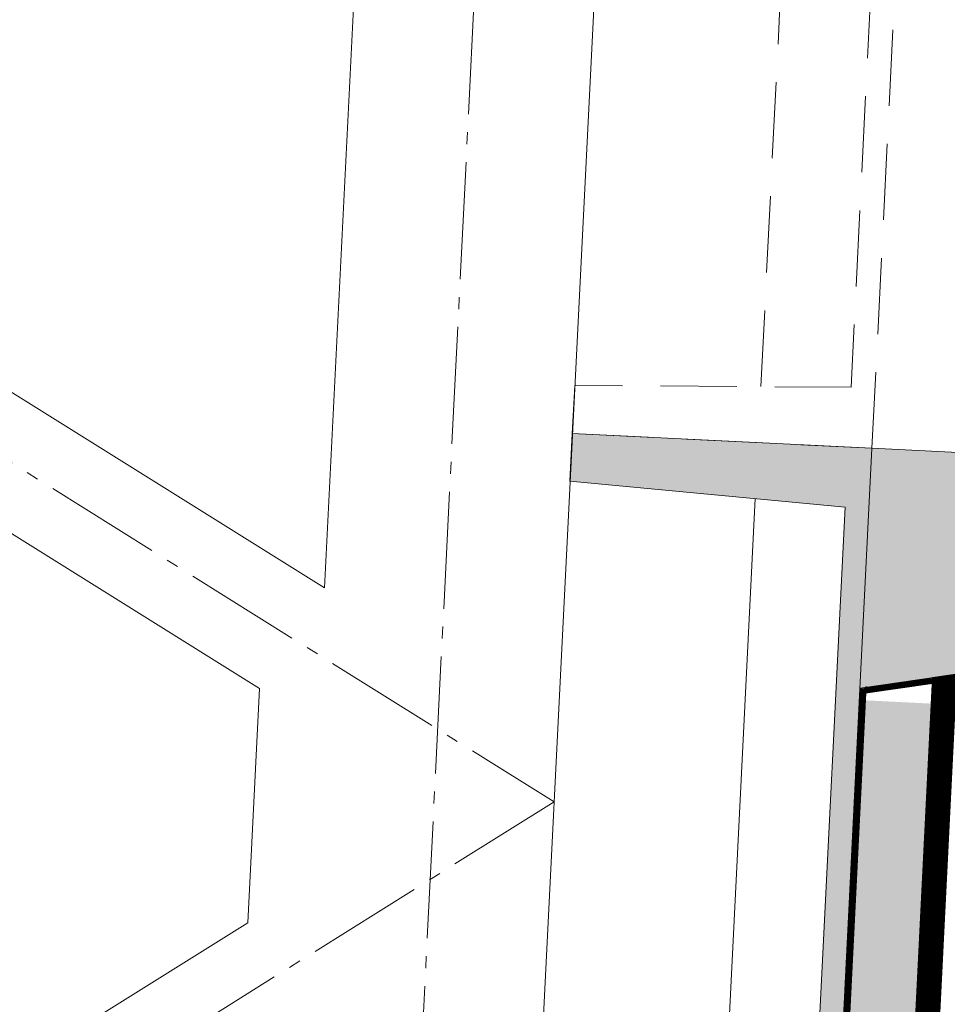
# Model space of a CAD drawing. Header units: millimetres. Extents: x -916886 to 3713765, y -2985421 to 1675785.
# Tile 54 of 656: x -43855 to -43082, y 69231 to 70052. Entities that reach past the tile are written whole.
import ezdxf

# ---------------------------------------------------------------- set-up
doc = ezdxf.new("R2010")
doc.units = ezdxf.units.MM
for name, pattern in [('AM_DIN_G_W050', [13.75, 9.75, -1.5, 1, -1.5]), ('CARKOVANA', [5, 3, -2]), ('HIDDEN', [9.525, 6.35, -3.175])]:
    doc.linetypes.add(name, pattern=pattern)
for name, color, linetype, lineweight in [('A99_S_kce-pohl', 7, 'Continuous', 5), ('A99_S_kce-rez-sil', 7, 'Continuous', 15), ('A99_S_kce-rez-ten', 7, 'Continuous', 9), ('A99_S_sraf', 252, 'Continuous', 9)]:
    doc.layers.add(name, color=color, linetype=linetype, lineweight=lineweight)

msp = doc.modelspace()

# ---------------------------------------------------------------- hatches: boundary and pattern name
at = {"layer": 'A99_S_sraf', "lineweight": 0, "transparency": 33554687}
h = msp.add_hatch(dxfattribs=at)
h.set_pattern_fill('ZELEZOBETON', scale=10, angle=180)
h.set_pattern_definition([(315, (-46720, 146260), (35.35534, 35.35534), []), (315, (-46720, 146245.86), (35.35534, 35.35534), []), (315, (-46720, 146217.574), (49.497475, 21.213203), [20, -10, 0, -10])])
h.paths.add_polyline_path([(-43444.58, 63702.13), (-43505.53, 63705.18), (-43643.05, 63712.05), (-43694.27, 63714.61), (-43692.27, 63754.56), (-43462.06, 63753.07), (-43407.18, 64851.7), (-43636.39, 64873.16), (-43632.4, 64953.06), (-43402.19, 64951.57), (-43347.3, 66050.2), (-43576.42, 66071.66), (-43572.42, 66151.57), (-43342.31, 66150.08), (-43287.43, 67248.71), (-43516.49, 67270.16), (-43512.5, 67350.07), (-43282.44, 67348.58), (-43227.55, 68447.21), (-43456.77, 68468.68), (-43452.57, 68548.58), (-43222.56, 68547.09), (-43167.68, 69645.72), (-43396.64, 69667.16), (-43394.64, 69707.12), (-42585.9, 69666.72), (-42590.4, 69576.83), (-43155.19, 69494.91)])
at = {"layer": 'A99_S_sraf', "linetype": 'Continuous', "lineweight": 0, "ltscale": 2, "transparency": 33554562}
h = msp.add_hatch(dxfattribs=at)
h.set_pattern_fill('BETON-LEHKY', scale=10, angle=180)
h.set_pattern_definition([(317.86, (-43433.888, 117734.24), (26.837778, 29.660305), []), (272.86, (-43418.407, 117689.89), (29.660305, -26.837778), [5, -51.568542]), (317.86, (-43418.157, 117684.896), (26.837778, 29.660305), [5, -35]), (2.86, (-43414.45, 117681.542), (26.837778, 29.660305), [5, -51.568543]), (47.86, (-43409.456, 117681.79), (-29.660305, 26.837778), [5, -35]), (272.86, (-43406.35, 117690.492), (29.660305, -26.837778), [5, -51.568542]), (317.86, (-43410.06, 117693.847), (26.837778, 29.660305), [5, -35]), (2.86, (-43415.052, 117693.598), (26.837778, 29.660305), [5, -51.568543]), (47.86, (-43418.407, 117689.89), (-29.660305, 26.837778), [5, -35]), (317.86, (-43401.13, 117677.63), (26.837778, 29.660305), [10, -30])])
h.paths.add_polyline_path([(-43388.23, 63627.64), (-43095.76, 69481.93), (-43150.69, 69484.67), (-43445, 63630)])

# ---------------------------------------------------------------- linework, layer by layer
at = {"layer": 'A99_S_kce-pohl', "color": 7, "linetype": 'AM_DIN_G_W050', "lineweight": 0, "ltscale": 10}
for points in [[(-43359.88, 72404.99), (-43809.88, 63404.99)], [(-45810, 70900), (-43410, 69400)], [(-43410, 69400), (-45810, 67900), (-43560, 66400), (-45810, 65100)]]:
    msp.add_lwpolyline(points, dxfattribs=at)
at = {"layer": 'A99_S_kce-pohl', "color": 253, "linetype": 'AM_DIN_G_W050', "lineweight": 0, "ltscale": 10}
for points in [[(-43359.88, 72404.99), (-43809.88, 63404.99)], [(-45810, 70900), (-43410, 69400)], [(-43410, 69400), (-45810, 67900), (-43560, 66400), (-45810, 65100)]]:
    msp.add_lwpolyline(points, dxfattribs=at)
at = {"layer": 'A99_S_kce-pohl', "color": 7, "lineweight": 5}
for points in [[(-43260, 72400), (-43710, 63400)], [(-43470.51, 72194.87), (-43601.32, 69578.54)], [(-45560, 70802.71), (-43601.32, 69578.54)], [(-45610, 70716.04), (-43655.59, 69494.53)], [(-43655.59, 69494.53), (-43665.34, 69299.37)], [(-43665.34, 69299.37), (-45610, 68083.96)]]:
    msp.add_lwpolyline(points, dxfattribs=at)
at = {"layer": 'A99_S_kce-pohl', "lineweight": 5}
for points in [[(-43260, 72400), (-43710, 63400)], [(-43470.51, 72194.87), (-43601.32, 69578.54)], [(-45560, 70802.71), (-43601.32, 69578.54)], [(-45610, 70716.04), (-43655.59, 69494.53)], [(-43655.59, 69494.53), (-43665.34, 69299.37)], [(-43665.34, 69299.37), (-45610, 68083.96)]]:
    msp.add_lwpolyline(points, dxfattribs=at)
at = {"layer": 'A99_S_kce-rez-sil', "color": 7, "lineweight": 13}
for points in [[(-43454.77, 68508.63), (-43452.77, 68548.58), (-43222.56, 68547.09), (-43167.68, 69645.72), (-43396.89, 69667.18), (-43394.9, 69707.13), (-43145.21, 69694.66)], [(-42585.9, 69666.72), (-43145.21, 69694.66)]]:
    msp.add_lwpolyline(points, dxfattribs=at)
at = {"layer": 'A99_S_kce-rez-ten', "color": 7, "linetype": 'HIDDEN', "lineweight": 0, "ltscale": 10}
msp.add_lwpolyline([(-43394.9, 69707.13), (-43145.21, 69694.66), (-43085.33, 70893.16), (-43335.02, 70905.64), (-43337.02, 70865.69), (-43107.8, 70844.23), (-43162.69, 69745.6), (-43392.9, 69747.08)], close=True, dxfattribs=at)
msp.add_lwpolyline([(-43237.76, 69746.08), (-43182.55, 70851.22)], dxfattribs=at)
at = {"layer": 'A99_S_kce-rez-ten', "color": 7, "lineweight": 0}
msp.add_lwpolyline([(-43454.77, 68508.63), (-43205.08, 68496.15), (-43145.21, 69694.66), (-43394.9, 69707.13), (-43396.89, 69667.18), (-43167.68, 69645.72), (-43222.56, 68547.09), (-43452.77, 68548.58)], close=True, dxfattribs=at)
at = {"layer": 'A99_S_kce-rez-ten', "color": 7, "lineweight": 5}
msp.add_lwpolyline([(-43297.63, 68547.58), (-43242.42, 69652.72)], dxfattribs=at)
at = {"layer": 'A99_S_kce-rez-ten', "color": 7, "lineweight": 0}
for points in [[(-43444.58, 63702.13), (-43155.19, 69494.91), (-42588.93, 69577.04)], [(-43388.65, 63619.24), (-43094.67, 69503.68), (-42595, 69576.17)], [(-43368.67, 63618.24), (-43075.52, 69486.24), (-42595, 69555.96)], [(-43439.59, 63701.88), (-43150.08, 69496.39)], [(-43095.81, 69503.52), (-43094.93, 69498.57), (-43154.47, 69489.96)]]:
    msp.add_lwpolyline(points, dxfattribs=at)
at = {"layer": 'A99_S_kce-rez-ten', "color": 7, "linetype": 'CARKOVANA', "lineweight": 0, "ltscale": 15}
for points, const_width in [([(-43378.66, 63618.74), (-43085.13, 69494.97), (-42595, 69566.15)], 20), ([(-43442.08, 63702.01), (-43152.65, 69494.77)], 5), ([(-43095.37, 69501.04), (-43151.8, 69492.86)], 5)]:
    msp.add_lwpolyline(points, dxfattribs=dict(at, const_width=const_width))

doc.saveas('drawing.dxf')
